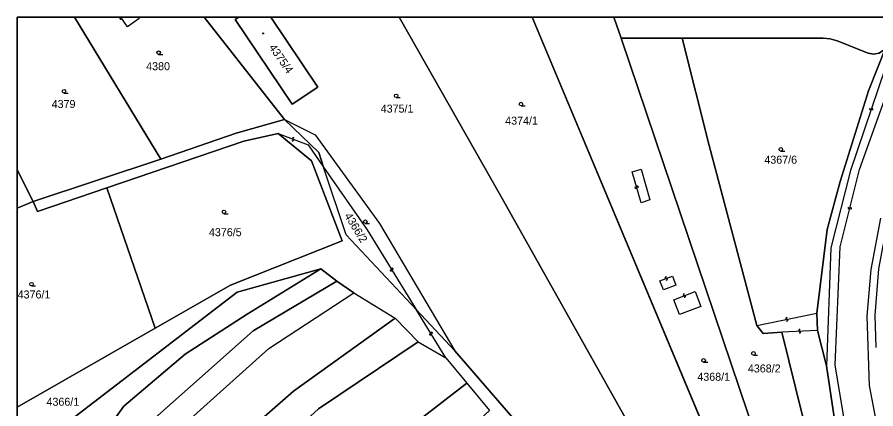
# Model space of a CAD drawing. Extents: x -598233 to -596890, y -1157848 to -1156431.
# Drawn here: x -598232.9 to -598050.5, y -1156514.1 to -1156430.9 of the extents above; entities that cross this region are included whole.
import ezdxf

# ---------------------------------------------------------------- set-up
doc = ezdxf.new("R2010")
doc.units = 0
for name, color, linetype in [('Level 1', 7, 'Continuous'), ('Level 13', 7, 'Continuous'), ('Level 3', 7, 'Continuous'), ('Level 4', 7, 'Continuous'), ('Level 5', 7, 'Continuous'), ('Level 60', 7, 'Continuous'), ('Vrstva 54', 7, 'Continuous'), ('Vrstva 60', 7, 'Continuous'), ('zajmove_uzemi', 7, 'Continuous')]:
    doc.layers.add(name, color=color, linetype=linetype)

msp = doc.modelspace()

# ---------------------------------------------------------------- linework, layer by layer
at = {"layer": 'Level 1'}
for p, q in [((-598220.68, -1156430.86), (-598202.35, -1156461.05)), ((-598176.14, -1156452.59), (-598193.16, -1156430.86)), ((-598186.56, -1156431.35), (-598185.82, -1156430.86)), ((-598076.04, -1156544.14), (-598123.49, -1156430.86)), ((-598104.62, -1156435.35), (-598106.14, -1156430.86)), ((-598232.89, -1156463.28), (-598229.49, -1156470.02)), ((-598229.49, -1156470.02), (-598232.89, -1156471.44)), ((-598232.89, -1156513.73), (-598203.57, -1156496.95))]:
    msp.add_line(p, q, dxfattribs=at)
for points in [[(-598179, -1156430.86), (-598169.02, -1156445.71), (-598174.47, -1156449.37), (-598186.56, -1156431.35)], [(-598074.77, -1156567.57), (-598085.65, -1156548.23), (-598130.19, -1156468.73), (-598151.74, -1156430.86)], [(-598091.63, -1156435.35), (-598104.62, -1156435.35)], [(-598104.62, -1156435.35), (-598059.73, -1156568.3)], [(-598075.78, -1156496.36), (-598085.91, -1156458.14), (-598091.63, -1156435.35)], [(-598048.23, -1156436.86), (-598048.86, -1156437.84), (-598049.82, -1156438.5), (-598050.97, -1156438.74), (-598052.11, -1156438.53), (-598058.73, -1156435.91), (-598060.17, -1156435.49), (-598061.67, -1156435.35), (-598091.63, -1156435.35)], [(-598048.23, -1156436.86), (-598052.09, -1156446.51), (-598058.06, -1156465.8), (-598060.81, -1156475.95), (-598063.01, -1156493.79)], [(-598048.23, -1156436.86), (-598052.09, -1156446.51), (-598058.06, -1156465.8), (-598060.81, -1156475.95), (-598063.01, -1156493.79), (-598062.86, -1156497.43), (-598060.95, -1156504.97)], [(-598202.35, -1156461.05), (-598186.37, -1156455.54), (-598176.14, -1156452.59)], [(-598176.14, -1156452.59), (-598168.83, -1156459.63), (-598167.8, -1156462.73)], [(-598176.14, -1156452.59), (-598169.6, -1156455.84), (-598155.9, -1156474.68), (-598139.89, -1156501.75)], [(-598177.47, -1156455.58), (-598184.75, -1156457.23), (-598213.83, -1156467.12)], [(-598203.57, -1156496.95), (-598187.57, -1156487.79), (-598163.87, -1156478.42), (-598170.4, -1156461.41), (-598177.47, -1156455.58)], [(-598229.49, -1156470.02), (-598202.35, -1156461.05)], [(-598148.14, -1156492.97), (-598163.04, -1156477.13), (-598167.8, -1156462.73)], [(-598213.83, -1156467.12), (-598228.55, -1156472.13), (-598229.49, -1156470.02)], [(-598213.83, -1156467.12), (-598203.57, -1156496.95)], [(-598050.42, -1156501.04), (-598050.62, -1156494.22), (-598049.88, -1156484.31), (-598047.84, -1156473.4), (-598047.04, -1156470.83)], [(-598232.89, -1156553.01), (-598214.4, -1156519.32), (-598210.22, -1156513.51), (-598197.22, -1156502.46), (-598184.06, -1156493.98), (-598168.38, -1156484.32)], [(-598220.65, -1156515.81), (-598186.14, -1156489.31), (-598168.38, -1156484.32)], [(-598168.38, -1156484.32), (-598165.01, -1156486.94)], [(-598165.01, -1156486.94), (-598182.74, -1156497.49), (-598210.02, -1156521.75), (-598228.37, -1156554.48), (-598232.89, -1156563.07)], [(-598165.01, -1156486.94), (-598161.36, -1156489.41)], [(-598232.36, -1156569.87), (-598225.41, -1156556.29), (-598204.97, -1156524.25), (-598179.43, -1156501.25), (-598161.36, -1156489.41)], [(-598161.36, -1156489.41), (-598152.61, -1156494.85)], [(-598148.14, -1156492.97), (-598139.89, -1156501.75)], [(-598196.69, -1156530.79), (-598195.7, -1156529.2), (-598174.18, -1156510.34), (-598152.61, -1156494.85)], [(-598152.61, -1156494.85), (-598147.72, -1156499.84)], [(-598063.01, -1156493.79), (-598062.86, -1156497.43)], [(-598070.48, -1156497.77), (-598074.43, -1156498.05), (-598075.78, -1156496.36)], [(-598053, -1156568.63), (-598070.48, -1156497.77)], [(-598062.86, -1156497.43), (-598060.95, -1156504.97), (-598057.74, -1156526.78), (-598053.7, -1156549.77), (-598049.13, -1156568.65)], [(-598194.11, -1156539.34), (-598190.63, -1156534.03), (-598168.88, -1156514.08), (-598147.72, -1156499.84)], [(-598147.72, -1156499.84), (-598141.81, -1156503.25)], [(-598139.89, -1156501.75), (-598118.02, -1156527.09), (-598088.72, -1156566.78), (-598074.77, -1156567.57)], [(-598141.81, -1156503.25), (-598137.37, -1156508.66)], [(-598060.95, -1156504.97), (-598057.74, -1156526.78), (-598053.7, -1156549.77), (-598049.13, -1156568.65)], [(-598137.37, -1156508.66), (-598177.29, -1156539.54), (-598184.23, -1156548.91)], [(-598137.37, -1156508.66), (-598132.55, -1156514.46)]]:
    msp.add_lwpolyline(points, dxfattribs=at)
at = {"layer": 'Level 13'}
for centre, start, end in [((-598210.91, -1156431.1), 161.5802, 33.6782), ((-598210.61, -1156430.9), 166.9918, 213.9558), ((-598210.61, -1156430.9), 341.3658, 13.0082), ((-598051.64, -1156450.34), 108.5395, 341.1295), ((-598051.3, -1156450.46), 288.7539, 160.8519), ((-598174.35, -1156456.96), 196.4646, 69.0546), ((-598174.21, -1156456.62), 16.679, 248.777), ((-598101.48, -1156467.05), 143.9601, 16.0581), ((-598101.12, -1156466.95), 323.7456, 196.3356), ((-598056.22, -1156471.4), 113.353, 345.451), ((-598055.86, -1156471.5), 293.1385, 165.7285), ((-598153.2, -1156484.41), 339.0237, 211.1217), ((-598153.52, -1156484.61), 158.8092, 31.3992), ((-598095.08, -1156486.21), 56.9586, 289.0566), ((-598094.96, -1156486.55), 236.7441, 109.3341), ((-598091.23, -1156489.85), 58.8008, 290.8988), ((-598091.09, -1156490.19), 238.5864, 111.1764), ((-598069.43, -1156494.9), 48.7517, 280.8497), ((-598069.36, -1156495.26), 228.5372, 101.1272), ((-598145.14, -1156498.21), 158.9958, 31.0938), ((-598144.82, -1156498.01), 338.7813, 211.3713), ((-598066.68, -1156497.42), 39.7131, 272.3031), ((-598066.66, -1156497.78), 219.9275, 92.0255)]:
    msp.add_arc(centre, 0.184, start, end, dxfattribs=at)
at = {"layer": 'Level 3'}
msp.add_line((-598209.47, -1156432.9), (-598210.86, -1156430.86), dxfattribs=at)
for points in [[(-598207.15, -1156430.86), (-598206.96, -1156431.13), (-598209.47, -1156432.9)], [(-598047.06, -1156437.32), (-598055.87, -1156463.47), (-598060.05, -1156479.87), (-598060.95, -1156504.97)], [(-598046.82, -1156568.38), (-598051.03, -1156549.46), (-598055.54, -1156526.53), (-598059.16, -1156504.76), (-598058.09, -1156479.64), (-598054, -1156463.26), (-598044.96, -1156438.14)], [(-598177.47, -1156455.58), (-598171.09, -1156457.99), (-598167.8, -1156462.73)], [(-598167.8, -1156462.73), (-598158.57, -1156476.05), (-598148.14, -1156492.97)], [(-598102.28, -1156463.71), (-598100.33, -1156463.18), (-598098.48, -1156469.65), (-598100.32, -1156470.29), (-598102.28, -1156463.71)], [(-598049.48, -1156473.59), (-598051.59, -1156484.51), (-598052.41, -1156494.38), (-598051.92, -1156509.11), (-598045.73, -1156541.48)], [(-598096.35, -1156486.86), (-598093.68, -1156485.91), (-598092.97, -1156487.8), (-598095.61, -1156488.83), (-598096.35, -1156486.86)], [(-598093.41, -1156490.9), (-598088.9, -1156489.13), (-598087.67, -1156492.32), (-598092.18, -1156494.03), (-598093.41, -1156490.9)], [(-598141.81, -1156503.25), (-598148.14, -1156492.97)], [(-598075.78, -1156496.36), (-598063.01, -1156493.79)], [(-598062.86, -1156497.43), (-598070.48, -1156497.77)]]:
    msp.add_lwpolyline(points, dxfattribs=at)
at = {"layer": 'Level 5'}
for p, q in [((-598202.84, -1156438.77), (-598201.96, -1156438.77)), ((-598222.93, -1156446.98), (-598222.06, -1156446.98)), ((-598152.39, -1156447.96), (-598151.52, -1156447.96)), ((-598125.86, -1156449.71), (-598124.98, -1156449.71)), ((-598070.67, -1156459.33), (-598069.8, -1156459.33)), ((-598188.97, -1156472.62), (-598188.09, -1156472.62)), ((-598158.93, -1156474.7), (-598158.06, -1156474.7)), ((-598229.86, -1156487.97), (-598228.98, -1156487.97)), ((-598087.09, -1156504.17), (-598086.21, -1156504.17)), ((-598076.5, -1156502.7), (-598075.62, -1156502.7))]:
    msp.add_line(p, q, dxfattribs=at)
for centre, radius in [((-598180.61, -1156434.3), 0.09), ((-598180.61, -1156434.3), 0.0521), ((-598202.84, -1156438.39), 0.375), ((-598222.93, -1156446.6), 0.375), ((-598152.39, -1156447.58), 0.375), ((-598125.86, -1156449.33), 0.375), ((-598070.67, -1156458.95), 0.375), ((-598188.97, -1156472.24), 0.375), ((-598158.93, -1156474.32), 0.375), ((-598229.86, -1156487.59), 0.375), ((-598076.5, -1156502.32), 0.375), ((-598087.09, -1156503.79), 0.375)]:
    msp.add_circle(centre, radius, dxfattribs=at)
at = {"layer": 'Level 60'}
for points in [[(-598053, -1156568.63), (-598059.73, -1156568.3), (-598104.62, -1156435.35), (-598091.63, -1156435.35), (-598085.91, -1156458.14), (-598075.78, -1156496.36), (-598074.43, -1156498.05), (-598070.48, -1156497.77)], [(-598053, -1156568.63), (-598070.48, -1156497.77), (-598074.43, -1156498.05), (-598075.78, -1156496.36), (-598085.91, -1156458.14), (-598091.63, -1156435.35), (-598061.67, -1156435.35), (-598060.17, -1156435.49), (-598058.73, -1156435.91), (-598052.11, -1156438.53), (-598050.97, -1156438.74), (-598049.82, -1156438.5), (-598048.86, -1156437.84), (-598048.23, -1156436.86), (-598052.09, -1156446.51), (-598058.06, -1156465.8), (-598060.81, -1156475.95), (-598063.01, -1156493.79), (-598062.86, -1156497.43), (-598060.95, -1156504.97), (-598057.74, -1156526.78), (-598053.7, -1156549.77), (-598049.13, -1156568.65)], [(-598168.83, -1156459.63), (-598176.14, -1156452.59), (-598169.6, -1156455.84), (-598155.9, -1156474.68), (-598139.89, -1156501.75), (-598148.14, -1156492.97), (-598163.04, -1156477.13), (-598167.8, -1156462.73)], [(-598170.4, -1156461.41), (-598163.87, -1156478.42), (-598187.57, -1156487.79), (-598203.57, -1156496.95), (-598213.83, -1156467.12), (-598184.75, -1156457.23), (-598177.47, -1156455.58)], [(-598206.41, -1156546.5), (-598217.06, -1156563.27), (-598223.92, -1156575.45), (-598232.36, -1156569.87), (-598225.41, -1156556.29), (-598204.97, -1156524.25), (-598179.43, -1156501.25), (-598161.36, -1156489.41), (-598152.61, -1156494.85), (-598174.18, -1156510.34), (-598195.7, -1156529.2), (-598196.69, -1156530.79), (-598196.96, -1156530.56), (-598199.92, -1156535.47), (-598199.66, -1156535.62), (-598205.34, -1156544.77)], [(-598190.63, -1156534.03), (-598194.11, -1156539.34), (-598197.05, -1156537.35), (-598194.39, -1156532.24), (-598196.69, -1156530.79), (-598195.7, -1156529.2), (-598174.18, -1156510.34), (-598152.61, -1156494.85), (-598147.72, -1156499.84), (-598168.88, -1156514.08)], [(-598147.72, -1156499.84), (-598141.81, -1156503.25), (-598137.37, -1156508.66), (-598177.29, -1156539.54), (-598184.23, -1156548.91), (-598199.22, -1156569.53), (-598211.4, -1156592.03), (-598222.34, -1156585.98), (-598218.59, -1156578.98), (-598211.51, -1156565.76), (-598201.13, -1156549.94), (-598199.98, -1156548.22), (-598194.11, -1156539.34), (-598190.63, -1156534.03), (-598168.88, -1156514.08)], [(-598177.29, -1156539.54), (-598137.37, -1156508.66), (-598132.55, -1156514.46), (-598177.51, -1156556.29), (-598183.68, -1156549.47), (-598184.23, -1156548.91)]]:
    msp.add_lwpolyline(points, close=True, dxfattribs=at)
msp.add_lwpolyline([(-598050.42, -1156501.04), (-598050.62, -1156494.22), (-598049.88, -1156484.31)], dxfattribs=at)
at = {"layer": 'Vrstva 54'}
for p, q in [((-598048.23, -1156436.86), (-598052.09, -1156446.51)), ((-598052.09, -1156446.51), (-598058.06, -1156465.8)), ((-598058.06, -1156465.8), (-598060.81, -1156475.95)), ((-598060.81, -1156475.95), (-598063.01, -1156493.79)), ((-598063.01, -1156493.79), (-598062.86, -1156497.43)), ((-598062.86, -1156497.43), (-598060.95, -1156504.97)), ((-598060.95, -1156504.97), (-598057.74, -1156526.78))]:
    msp.add_line(p, q, dxfattribs=at)
at = {"layer": 'Vrstva 60'}
for points in [[(-598220.68, -1156430.86), (-598232.89, -1156430.86), (-598232.89, -1156463.28), (-598229.49, -1156470.02), (-598202.35, -1156461.05)], [(-598193.16, -1156430.86), (-598220.68, -1156430.86), (-598202.35, -1156461.05), (-598186.37, -1156455.54), (-598176.14, -1156452.59)], [(-598151.74, -1156430.86), (-598179, -1156430.86), (-598169.02, -1156445.71), (-598174.47, -1156449.37), (-598186.56, -1156431.35), (-598185.82, -1156430.86), (-598193.16, -1156430.86), (-598176.14, -1156452.59), (-598169.6, -1156455.84), (-598155.9, -1156474.68), (-598139.89, -1156501.75), (-598118.02, -1156527.09), (-598088.72, -1156566.78), (-598074.77, -1156567.57), (-598085.65, -1156548.23), (-598130.19, -1156468.73)], [(-598179, -1156430.86), (-598185.82, -1156430.86), (-598186.56, -1156431.35), (-598174.47, -1156449.37), (-598169.02, -1156445.71)], [(-598123.49, -1156430.86), (-598151.74, -1156430.86), (-598130.19, -1156468.73), (-598085.65, -1156548.23), (-598074.77, -1156567.57), (-598066.16, -1156567.98), (-598076.04, -1156544.14)], [(-598106.14, -1156430.86), (-598123.49, -1156430.86), (-598076.04, -1156544.14), (-598066.16, -1156567.98), (-598059.73, -1156568.3), (-598104.62, -1156435.35)], [(-598045.83, -1156430.86), (-598106.14, -1156430.86), (-598104.62, -1156435.35), (-598061.67, -1156435.35), (-598060.17, -1156435.49), (-598058.73, -1156435.91), (-598052.11, -1156438.53), (-598050.97, -1156438.74), (-598049.82, -1156438.5), (-598048.86, -1156437.84), (-598048.23, -1156436.86)], [(-598232.89, -1156463.28), (-598232.89, -1156471.44), (-598229.49, -1156470.02)], [(-598232.89, -1156471.44), (-598232.89, -1156513.73), (-598203.57, -1156496.95), (-598213.83, -1156467.12), (-598228.55, -1156472.13), (-598229.49, -1156470.02)], [(-598232.89, -1156553.01), (-598232.89, -1156563.07), (-598228.37, -1156554.48), (-598210.02, -1156521.75), (-598182.74, -1156497.49), (-598165.01, -1156486.94), (-598168.38, -1156484.32), (-598184.06, -1156493.98), (-598197.22, -1156502.46), (-598210.22, -1156513.51), (-598214.4, -1156519.32)], [(-598232.89, -1156540.47), (-598232.89, -1156553.01), (-598214.4, -1156519.32), (-598210.22, -1156513.51), (-598197.22, -1156502.46), (-598184.06, -1156493.98), (-598168.38, -1156484.32), (-598186.14, -1156489.31), (-598220.65, -1156515.81), (-598232.13, -1156538.79)], [(-598232.89, -1156563.07), (-598232.89, -1156570.91), (-598232.36, -1156569.87), (-598225.41, -1156556.29), (-598204.97, -1156524.25), (-598179.43, -1156501.25), (-598161.36, -1156489.41), (-598165.01, -1156486.94), (-598182.74, -1156497.49), (-598210.02, -1156521.75), (-598228.37, -1156554.48)]]:
    msp.add_lwpolyline(points, close=True, dxfattribs=at)
for points in [[(-598045.83, -1156430.86), (-598232.89, -1156430.86), (-598232.89, -1157835.58)], [(-598048.23, -1156436.86), (-598052.09, -1156446.51), (-598058.06, -1156465.8), (-598060.81, -1156475.95), (-598063.01, -1156493.79), (-598062.86, -1156497.43), (-598060.95, -1156504.97), (-598057.74, -1156526.78), (-598053.7, -1156549.77), (-598049.13, -1156568.65)], [(-598049.13, -1156568.65), (-598053.7, -1156549.77), (-598057.74, -1156526.78), (-598060.95, -1156504.97), (-598062.86, -1156497.43), (-598063.01, -1156493.79), (-598060.81, -1156475.95), (-598058.06, -1156465.8), (-598052.09, -1156446.51), (-598048.23, -1156436.86)], [(-598048.23, -1156436.86), (-598052.09, -1156446.51), (-598058.06, -1156465.8), (-598060.81, -1156475.95), (-598063.01, -1156493.79), (-598062.86, -1156497.43), (-598060.95, -1156504.97), (-598057.74, -1156526.78), (-598053.7, -1156549.77), (-598049.13, -1156568.65)], [(-598118.02, -1156527.09), (-598139.89, -1156501.75), (-598148.14, -1156492.97), (-598163.04, -1156477.13), (-598167.8, -1156462.73), (-598168.83, -1156459.63), (-598176.14, -1156452.59), (-598186.37, -1156455.54), (-598202.35, -1156461.05), (-598229.49, -1156470.02), (-598228.55, -1156472.13), (-598213.83, -1156467.12), (-598184.75, -1156457.23), (-598177.47, -1156455.58), (-598170.4, -1156461.41), (-598163.87, -1156478.42), (-598187.57, -1156487.79), (-598203.57, -1156496.95), (-598232.89, -1156513.73), (-598232.89, -1156520.13)], [(-598220.65, -1156515.81), (-598186.14, -1156489.31), (-598168.38, -1156484.32), (-598165.01, -1156486.94), (-598161.36, -1156489.41), (-598152.61, -1156494.85), (-598147.72, -1156499.84), (-598141.81, -1156503.25), (-598137.37, -1156508.66), (-598132.55, -1156514.46)], [(-598050.42, -1156501.04), (-598050.62, -1156494.22), (-598049.88, -1156484.31)]]:
    msp.add_lwpolyline(points, dxfattribs=at)
at = {"layer": 'zajmove_uzemi'}
msp.add_lwpolyline([(-598232.89, -1156430.86), (-596890.46, -1156430.86), (-596890.46, -1157848.46), (-598232.89, -1157848.46)], close=True, dxfattribs=at)

# ---------------------------------------------------------------- texts
at = {"layer": 'Level 4'}
for s, rotation, p in [('4375/4', 304.9387, (-598179.5, -1156437.3)), ('4366/2', 301.5, (-598163.45, -1156473.07))]:
    msp.add_text(s, height=1.7, rotation=rotation, dxfattribs=at).set_placement(p)
for s, p in [('4380', (-598205.49, -1156442.13)), ('4379', (-598225.56, -1156450.16)), ('4375/1', (-598155.67, -1156451.14)), ('4374/1', (-598129.23, -1156453.7)), ('4367/6', (-598074.18, -1156462)), ('4376/5', (-598192.16, -1156477.41)), ('4376/1', (-598232.79, -1156490.64)), ('4368/2', (-598077.68, -1156506.36)), ('4368/1', (-598088.41, -1156508.13)), ('4366/1', (-598226.66, -1156513.44))]:
    msp.add_text(s, height=1.7, dxfattribs=at).set_placement(p)

doc.saveas('drawing.dxf')
